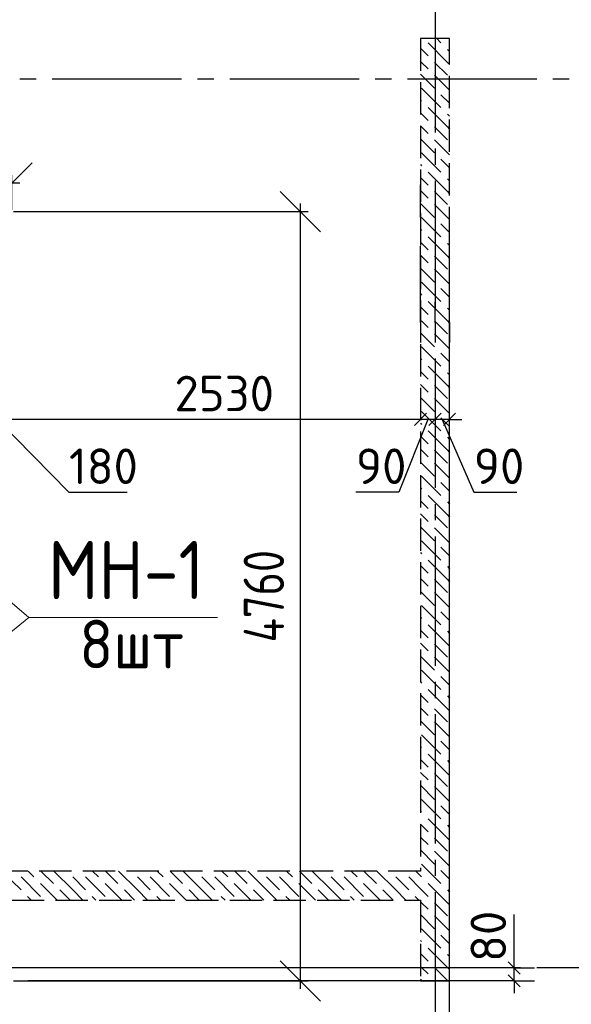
# Model space of a CAD drawing. Header units: millimetres. Extents: x 40580 to 1930067, y -240640 to 81020.
# Tile 506 of 656: x 1199072 to 1202488, y -221824 to -215733. Entities that reach past the tile are written whole.
import ezdxf

# ---------------------------------------------------------------- set-up
doc = ezdxf.new("R2010")
doc.units = ezdxf.units.MM
for name, pattern in [('______2', [270, 200, -70]), ('______5', [1100, 800, -100, 100, -100]), ('CENTER', [2, 1.25, -0.25, 0.25, -0.25])]:
    doc.linetypes.add(name, pattern=pattern)
for name, color, linetype, lineweight in [('Standard', 7, 'Continuous', 25), ('ОСИ', 7, 'CENTER', 15), ('Примечания', 7, 'Continuous', 13)]:
    doc.layers.add(name, color=color, linetype=linetype, lineweight=lineweight)
doc.layers.add('ЖБ Балка Нижележащая', color=7, linetype='______2', true_color=0x656565)
doc.layers.add('ЖБ Стена верхний уровень', color=7, linetype='______2', true_color=0x656565)
doc.layers.add('Размерная выноска', color=7, linetype='Continuous')
doc.layers.add('Тонкие', color=7, linetype='Continuous')
doc.styles.add('GOST 2.304', font='isocpeur.ttf', dxfattribs={"width": 0.8})
doc.styles.add('GOST 2.304-81', font='txt')
doc.styles.add('ISOCPEUR', font='isocpeur.ttf')
doc.dimstyles.new('СПДС', dxfattribs={"dimscale": 125, "dimtxt": 250, "dimasz": 250, "dimexe": 50, "dimexo": 10, "dimgap": 100, "dimtad": 1, "dimdec": 0, "dimtxsty": 'GOST 2.304-81', "dimblk": 'OBLIQUE', "dimcen": 250, "dimdle": 50, "dimadec": 0, "dimazin": 2, "dimtfac": 0.75, "dimtdec": 0, "dimtmove": 1, "dimatfit": 3, "dimfxl": 1, "dimtfill": 1, "dimtolj": 1, "dimarcsym": 1})

# ---------------------------------------------------------------- blocks, each defined once
blk = doc.blocks.new('_OBLIQUE')
at = {"color": 0, "linetype": 'ByBlock'}
blk.add_line((-0.5, -0.5), (0.5, 0.5), dxfattribs=at)
blk = doc.blocks.new('*D18329')
at = {"layer": 'Defpoints', "color": 0}
for p in [(1196964, -216743.9), (1196964, -216919.7), (1199023.9, -216919.7)]:
    blk.add_point(p, dxfattribs=at)
at = {"layer": 'Тонкие', "color": 0, "lineweight": -2}
for p, q in [((1196964, -216909.7), (1196964, -216693.9)), ((1199023.9, -216909.7), (1199023.9, -216693.9)), ((1199073.9, -216743.9), (1196914, -216743.9))]:
    blk.add_line(p, q, dxfattribs=at)
at = {"layer": 'Тонкие', "color": 0, "lineweight": -2, "xscale": 250, "yscale": 250, "zscale": 250, "rotation": 180}
blk.add_blockref('_OBLIQUE', (1196964, -216743.9), dxfattribs=at)
at = {"layer": 'Тонкие', "color": 0, "lineweight": -2, "xscale": 250, "yscale": 250, "zscale": 250}
blk.add_blockref('_OBLIQUE', (1199023.9, -216743.9), dxfattribs=at)
at = {"layer": 'Тонкие', "color": 0, "insert": (1197993.9, -216518.9), "char_height": 250, "attachment_point": 5, "style": 'GOST 2.304', "bg_fill": 3, "box_fill_scale": 1.1, "bg_fill_color": 256, "bg_fill_true_color": 13158600, "bg_fill_transparency": 0}
blk.add_mtext('\\A1;2060', dxfattribs=at)
blk = doc.blocks.new('*D18340')
at = {"layer": 'Defpoints', "color": 0}
for p in [(1199023.9, -216919.7), (1199023.9, -221679.7), (1200809.2, -221679.7)]:
    blk.add_point(p, dxfattribs=at)
at = {"layer": 'Тонкие', "color": 0, "lineweight": -2}
for p, q in [((1199033.9, -216919.7), (1200859.2, -216919.7)), ((1200809.2, -216869.7), (1200809.2, -221729.7)), ((1199033.9, -221679.7), (1200859.2, -221679.7))]:
    blk.add_line(p, q, dxfattribs=at)
at = {"layer": 'Тонкие', "color": 0, "lineweight": -2, "xscale": 250, "yscale": 250, "zscale": 250}
for p, rotation in [((1200809.2, -216919.7), 90), ((1200809.2, -221679.7), 270)]:
    blk.add_blockref('_OBLIQUE', p, dxfattribs=dict(at, rotation=rotation))
at = {"layer": 'Тонкие', "color": 0, "insert": (1200584.2, -219299.7), "char_height": 250, "attachment_point": 5, "rotation": 90, "style": 'GOST 2.304', "bg_fill": 3, "box_fill_scale": 1.1, "bg_fill_color": 256, "bg_fill_true_color": 13158600, "bg_fill_transparency": 0}
blk.add_mtext('\\A1;4760', dxfattribs=at)

msp = doc.modelspace()

# ---------------------------------------------------------------- linework, layer by layer
at = {"layer": 'Standard', "color": 251, "linetype": 'Continuous', "lineweight": -3, "true_color": 0x656565, "transparency": 33554687}
for p, q in [((1201733.9, -217539.7), (1201733.9, -217054.7)), ((1201553.9, -217605.4), (1201553.9, -217134.7)), ((1201553.9, -217590.4), (1201553.9, -217465.4)), ((1201643.9, -217605.4), (1201643.9, -217480.4)), ((1201643.9, -217605.4), (1201643.9, -217490.4)), ((1201733.9, -217605.4), (1201733.9, -217480.4)), ((1201553.9, -217605.4), (1201553.9, -217730.4)), ((1201643.9, -217605.4), (1201643.9, -217730.4)), ((1201733.9, -217605.4), (1201733.9, -217730.4)), ((1202133.9, -221599.7), (1199123.9, -221599.7)), ((1202133.9, -221599.7), (1202008.9, -221599.7)), ((1202133.9, -221599.7), (1202258.9, -221599.7)), ((1202133.9, -221679.7), (1199123.9, -221679.7)), ((1202133.9, -221679.7), (1202008.9, -221679.7)), ((1202133.9, -221679.7), (1202258.9, -221679.7))]:
    msp.add_line(p, q, dxfattribs=at)
at = {"layer": 'Standard', "color": 7, "linetype": 'Continuous', "lineweight": 25, "transparency": 33554687}
for p, q in [((1201591.4, -218167.9), (1201516.4, -218242.9)), ((1201681.4, -218167.9), (1201606.4, -218242.9)), ((1201771.4, -218167.9), (1201696.4, -218242.9)), ((1202171.4, -221637.2), (1202096.4, -221562.2)), ((1202171.4, -221717.2), (1202096.4, -221642.2))]:
    msp.add_line(p, q, dxfattribs=at)
at = {"layer": 'Standard', "color": 7, "linetype": 'Continuous', "lineweight": -3, "transparency": 33554687}
for p, q in [((1198933.9, -218205.4), (1199377.5, -218655.4)), ((1201598.9, -218205.4), (1201419.8, -218655.4)), ((1201643.9, -218205.4), (1201553.9, -218205.4)), ((1201733.9, -218205.4), (1201643.9, -218205.4)), ((1201688.9, -218205.4), (1201883.9, -218655.4)), ((1201733.9, -218205.4), (1201808.9, -218205.4)), ((1199377.5, -218655.4), (1199737.2, -218655.4)), ((1201419.8, -218655.4), (1201153.9, -218655.4)), ((1201883.9, -218655.4), (1202149.8, -218655.4)), ((1202133.9, -221599.7), (1202133.9, -221524.7)), ((1202133.9, -221679.7), (1202133.9, -221754.7))]:
    msp.add_line(p, q, dxfattribs=at)
at = {"layer": 'Standard', "color": 251, "linetype": 'Continuous', "lineweight": -3, "true_color": 0x656565, "transparency": 33554687}
msp.add_lwpolyline([(1201733.9, -223233.1), (1201733.9, -220425.4), (1201733.9, -220425.4), (1201733.9, -217608.1)], dxfattribs=at)
at = {"layer": 'Standard', "color": 7, "linetype": 'Continuous', "lineweight": -3, "transparency": 33554687}
for points in [[(1201553.9, -218205.4), (1200081.4, -218205.4), (1200081.4, -218205.4), (1199023.9, -218205.4)], [(1202133.9, -221679.7), (1202133.9, -221655.5), (1202133.9, -221655.5), (1202133.9, -221599.7)]]:
    msp.add_lwpolyline(points, dxfattribs=at)
at = {"layer": 'ЖБ Балка Нижележащая', "color": 251, "linetype": '______2', "lineweight": -3, "true_color": 0x656565, "transparency": 33554687}
msp.add_line((1201553.9, -216954.7), (1201553.9, -216734.7), dxfattribs=at)
at = {"layer": 'ЖБ Стена верхний уровень', "color": 251, "linetype": '______2', "lineweight": -3, "true_color": 0x656565, "transparency": 33554687}
for p, q in [((1201553.9, -215849.7), (1201553.9, -220999.7)), ((1201733.9, -215849.7), (1201553.9, -215849.7)), ((1201733.9, -221679.7), (1201733.9, -215849.7)), ((1201553.9, -220999.7), (1199023.9, -220999.7)), ((1199023.9, -221179.7), (1201553.9, -221179.7)), ((1201553.9, -221179.7), (1201553.9, -221679.7)), ((1201553.9, -221679.7), (1201733.9, -221679.7))]:
    msp.add_line(p, q, dxfattribs=at)
at = {"layer": 'ЖБ Стена верхний уровень', "color": 9, "linetype": 'Continuous', "lineweight": -3, "true_color": 0xc7c7c7, "transparency": 33554687}
for p, q in [((1201720.8, -215996.6), (1201600.8, -215876.6)), ((1201654, -215849.7), (1201680.8, -215876.6)), ((1201553.9, -215909.6), (1201600.8, -215956.6)), ((1201720.8, -215916.6), (1201733.9, -215929.6)), ((1201560.8, -215996.6), (1201553.9, -215989.6)), ((1201600.8, -216036.6), (1201560.8, -215996.6)), ((1201640.8, -215996.6), (1201720.8, -216076.6)), ((1201720.8, -215996.6), (1201733.9, -216009.6)), ((1201553.9, -216069.6), (1201640.8, -216156.6)), ((1201640.8, -216076.6), (1201733.9, -216169.7)), ((1201560.8, -216156.6), (1201680.8, -216276.6)), ((1201553.9, -216229.6), (1201560.8, -216236.6)), ((1201733.9, -216249.6), (1201680.8, -216196.6)), ((1201553.9, -216309.6), (1201600.8, -216356.6)), ((1201720.8, -216396.6), (1201600.8, -216276.6)), ((1201720.8, -216316.6), (1201733.9, -216329.6)), ((1201560.8, -216396.6), (1201553.9, -216389.6)), ((1201600.8, -216436.6), (1201560.8, -216396.6)), ((1201640.8, -216396.6), (1201720.8, -216476.6)), ((1201720.8, -216396.6), (1201733.9, -216409.6)), ((1201553.9, -216469.6), (1201640.8, -216556.6)), ((1201640.8, -216476.6), (1201733.9, -216569.7)), ((1201560.8, -216556.6), (1201680.8, -216676.6)), ((1201733.9, -216649.6), (1201680.8, -216596.6)), ((1201553.9, -216629.6), (1201560.8, -216636.6)), ((1201720.8, -216796.6), (1201600.8, -216676.6)), ((1201553.9, -216709.6), (1201600.8, -216756.6)), ((1201720.8, -216716.6), (1201733.9, -216729.6)), ((1201560.8, -216796.6), (1201553.9, -216789.6)), ((1201600.8, -216836.6), (1201560.8, -216796.6)), ((1201640.8, -216796.6), (1201720.8, -216876.6)), ((1201720.8, -216796.6), (1201733.9, -216809.6)), ((1201553.9, -216869.6), (1201640.8, -216956.6)), ((1201640.8, -216876.6), (1201733.9, -216969.7)), ((1201560.8, -216956.6), (1201680.8, -217076.6)), ((1201553.9, -217029.6), (1201560.8, -217036.6)), ((1201733.9, -217049.6), (1201680.8, -216996.6)), ((1201720.8, -217196.6), (1201600.8, -217076.6)), ((1201553.9, -217109.6), (1201600.8, -217156.6)), ((1201720.8, -217116.6), (1201733.9, -217129.6)), ((1201560.8, -217196.6), (1201553.9, -217189.6)), ((1201600.8, -217236.6), (1201560.8, -217196.6)), ((1201640.8, -217196.6), (1201720.8, -217276.6)), ((1201720.8, -217196.6), (1201733.9, -217209.6)), ((1201553.9, -217269.6), (1201640.8, -217356.6)), ((1201640.8, -217276.6), (1201733.9, -217369.7)), ((1201560.8, -217356.6), (1201680.8, -217476.6)), ((1201733.9, -217449.6), (1201680.8, -217396.6)), ((1201553.9, -217429.6), (1201560.8, -217436.6)), ((1201553.9, -217509.6), (1201600.8, -217556.6)), ((1201720.8, -217596.6), (1201600.8, -217476.6)), ((1201720.8, -217516.6), (1201733.9, -217529.6)), ((1201600.8, -217636.6), (1201560.8, -217596.6)), ((1201640.8, -217596.6), (1201720.8, -217676.6)), ((1201720.8, -217596.6), (1201733.9, -217609.6)), ((1201553.9, -217669.6), (1201640.8, -217756.6)), ((1201640.8, -217676.6), (1201733.9, -217769.7)), ((1201560.8, -217756.6), (1201680.8, -217876.6)), ((1201553.9, -217829.6), (1201560.8, -217836.6)), ((1201733.9, -217849.6), (1201680.8, -217796.6)), ((1201720.8, -217996.6), (1201600.8, -217876.6)), ((1201553.9, -217909.6), (1201600.8, -217956.6)), ((1201720.8, -217916.6), (1201733.9, -217929.6)), ((1201560.8, -217996.6), (1201553.9, -217989.6)), ((1201600.8, -218036.6), (1201560.8, -217996.6)), ((1201640.8, -217996.6), (1201720.8, -218076.6)), ((1201720.8, -217996.6), (1201733.9, -218009.6)), ((1201553.9, -218069.6), (1201640.8, -218156.6)), ((1201640.8, -218076.6), (1201733.9, -218169.7)), ((1201560.8, -218156.6), (1201680.8, -218276.6)), ((1201733.9, -218249.6), (1201680.8, -218196.6)), ((1201553.9, -218229.6), (1201560.8, -218236.6)), ((1201553.9, -218309.6), (1201600.8, -218356.6)), ((1201720.8, -218396.6), (1201600.8, -218276.6)), ((1201720.8, -218316.6), (1201733.9, -218329.6)), ((1201560.8, -218396.6), (1201553.9, -218389.6)), ((1201600.8, -218436.6), (1201560.8, -218396.6)), ((1201640.8, -218396.6), (1201720.8, -218476.6)), ((1201720.8, -218396.6), (1201733.9, -218409.6)), ((1201553.9, -218469.6), (1201640.8, -218556.6)), ((1201640.8, -218476.6), (1201733.9, -218569.7)), ((1201560.8, -218556.6), (1201680.8, -218676.6)), ((1201553.9, -218629.6), (1201560.8, -218636.6)), ((1201733.9, -218649.6), (1201680.8, -218596.6)), ((1201720.8, -218796.6), (1201600.8, -218676.6)), ((1201553.9, -218709.6), (1201600.8, -218756.6)), ((1201720.8, -218716.6), (1201733.9, -218729.6)), ((1201560.8, -218796.6), (1201553.9, -218789.6)), ((1201600.8, -218836.6), (1201560.8, -218796.6)), ((1201640.8, -218796.6), (1201720.8, -218876.6)), ((1201720.8, -218796.6), (1201733.9, -218809.6)), ((1201553.9, -218869.6), (1201640.8, -218956.6)), ((1201640.8, -218876.6), (1201733.9, -218969.7)), ((1201560.8, -218956.6), (1201680.8, -219076.6)), ((1201553.9, -219029.6), (1201560.8, -219036.6)), ((1201733.9, -219049.6), (1201680.8, -218996.6)), ((1201553.9, -219109.6), (1201600.8, -219156.6)), ((1201720.8, -219196.6), (1201600.8, -219076.6)), ((1201720.8, -219116.6), (1201733.9, -219129.6)), ((1201560.8, -219196.6), (1201553.9, -219189.6)), ((1201600.8, -219236.6), (1201560.8, -219196.6)), ((1201640.8, -219196.6), (1201720.8, -219276.6)), ((1201720.8, -219196.6), (1201733.9, -219209.6)), ((1201553.9, -219269.6), (1201640.8, -219356.6)), ((1201640.8, -219276.6), (1201733.9, -219369.7)), ((1201560.8, -219356.6), (1201680.8, -219476.6)), ((1201733.9, -219449.6), (1201680.8, -219396.6)), ((1201553.9, -219429.6), (1201560.8, -219436.6)), ((1201720.8, -219596.6), (1201600.8, -219476.6)), ((1201553.9, -219509.6), (1201600.8, -219556.6)), ((1201720.8, -219516.6), (1201733.9, -219529.6)), ((1201560.8, -219596.6), (1201553.9, -219589.6)), ((1201600.8, -219636.6), (1201560.8, -219596.6)), ((1201640.8, -219596.6), (1201720.8, -219676.6)), ((1201720.8, -219596.6), (1201733.9, -219609.6)), ((1201553.9, -219669.6), (1201640.8, -219756.6)), ((1201640.8, -219676.6), (1201733.9, -219769.7)), ((1201560.8, -219756.6), (1201680.8, -219876.6)), ((1201553.9, -219829.7), (1201560.8, -219836.6)), ((1201733.9, -219849.6), (1201680.8, -219796.6)), ((1201720.8, -219996.6), (1201600.8, -219876.6)), ((1201553.9, -219909.6), (1201600.8, -219956.6)), ((1201720.8, -219916.6), (1201733.9, -219929.6)), ((1201560.8, -219996.6), (1201553.9, -219989.6)), ((1201600.8, -220036.6), (1201560.8, -219996.6)), ((1201640.8, -219996.6), (1201720.8, -220076.6)), ((1201720.8, -219996.6), (1201733.9, -220009.6)), ((1201553.9, -220069.6), (1201640.8, -220156.6)), ((1201640.8, -220076.6), (1201733.9, -220169.7)), ((1201560.8, -220156.6), (1201680.8, -220276.6)), ((1201733.9, -220249.6), (1201680.8, -220196.6)), ((1201553.9, -220229.7), (1201560.8, -220236.6)), ((1201553.9, -220309.6), (1201600.8, -220356.6)), ((1201720.8, -220396.6), (1201600.8, -220276.6)), ((1201720.8, -220316.6), (1201733.9, -220329.6)), ((1201560.8, -220396.6), (1201553.9, -220389.6)), ((1201600.8, -220436.6), (1201560.8, -220396.6)), ((1201640.8, -220396.6), (1201720.8, -220476.6)), ((1201720.8, -220396.6), (1201733.9, -220409.6)), ((1201553.9, -220469.6), (1201640.8, -220556.6)), ((1201640.8, -220476.6), (1201733.9, -220569.7)), ((1201560.8, -220556.6), (1201680.8, -220676.6)), ((1201553.9, -220629.7), (1201560.8, -220636.6)), ((1201733.9, -220649.6), (1201680.8, -220596.6)), ((1201720.8, -220796.6), (1201600.8, -220676.6)), ((1201553.9, -220709.6), (1201600.8, -220756.6)), ((1201720.8, -220716.6), (1201733.9, -220729.6)), ((1201560.8, -220796.6), (1201553.9, -220789.6)), ((1201600.8, -220836.6), (1201560.8, -220796.6)), ((1201640.8, -220796.6), (1201720.8, -220876.6)), ((1201720.8, -220796.6), (1201733.9, -220809.6)), ((1201553.9, -220869.6), (1201640.8, -220956.6)), ((1201640.8, -220876.6), (1201733.9, -220969.7)), ((1199124, -220999.7), (1199160.8, -221036.6)), ((1199204, -220999.7), (1199280.8, -221076.6)), ((1199400.8, -221116.6), (1199284, -220999.7)), ((1199524, -220999.7), (1199560.8, -221036.6)), ((1199604, -220999.7), (1199680.8, -221076.6)), ((1199800.8, -221116.6), (1199684, -220999.7)), ((1199924, -220999.7), (1199960.8, -221036.6)), ((1200004, -220999.7), (1200080.8, -221076.6)), ((1200200.8, -221116.6), (1200084, -220999.7)), ((1200324, -220999.7), (1200360.8, -221036.6)), ((1200404, -220999.7), (1200480.8, -221076.6)), ((1200600.8, -221116.6), (1200484, -220999.7)), ((1200724, -220999.7), (1200760.8, -221036.6)), ((1200804, -220999.7), (1200880.8, -221076.6)), ((1201000.8, -221116.6), (1200884, -220999.7)), ((1201124, -220999.7), (1201160.8, -221036.6)), ((1201204, -220999.7), (1201280.8, -221076.6)), ((1201400.8, -221116.6), (1201284, -220999.7)), ((1201524, -220999.7), (1201553.9, -221029.7)), ((1201560.8, -220956.6), (1201680.8, -221076.6)), ((1201733.9, -221049.6), (1201680.8, -220996.6)), ((1199023.9, -221059.7), (1199080.8, -221116.6)), ((1199080.8, -221036.6), (1199200.8, -221156.6)), ((1199400.8, -221036.6), (1199480.8, -221116.6)), ((1199480.8, -221036.6), (1199600.8, -221156.6)), ((1199800.8, -221036.6), (1199880.8, -221116.6)), ((1199880.8, -221036.6), (1200000.8, -221156.6)), ((1200200.8, -221036.6), (1200280.8, -221116.6)), ((1200280.8, -221036.6), (1200400.8, -221156.6)), ((1200600.8, -221036.6), (1200680.8, -221116.6)), ((1200680.8, -221036.6), (1200800.8, -221156.6)), ((1201000.8, -221036.6), (1201080.8, -221116.6)), ((1201080.8, -221036.6), (1201200.8, -221156.6)), ((1201400.8, -221036.6), (1201480.8, -221116.6)), ((1201480.8, -221036.6), (1201553.9, -221109.6)), ((1201553.9, -221029.7), (1201560.8, -221036.6)), ((1199304, -221179.7), (1199200.8, -221076.6)), ((1199320.8, -221116.6), (1199384, -221179.7)), ((1199400.8, -221116.6), (1199464, -221179.7)), ((1199704, -221179.7), (1199600.8, -221076.6)), ((1199720.8, -221116.6), (1199784, -221179.7)), ((1199800.8, -221116.6), (1199864, -221179.7)), ((1200104, -221179.7), (1200000.8, -221076.6)), ((1200120.8, -221116.6), (1200184, -221179.7)), ((1200200.8, -221116.6), (1200264, -221179.7)), ((1200504, -221179.7), (1200400.8, -221076.6)), ((1200520.8, -221116.6), (1200584, -221179.7)), ((1200600.8, -221116.6), (1200664, -221179.7)), ((1200904, -221179.7), (1200800.8, -221076.6)), ((1200920.8, -221116.6), (1200984, -221179.7)), ((1201000.8, -221116.6), (1201064, -221179.7)), ((1201304, -221179.7), (1201200.8, -221076.6)), ((1201320.8, -221116.6), (1201384, -221179.7)), ((1201400.8, -221116.6), (1201464, -221179.7)), ((1201553.9, -221109.6), (1201600.8, -221156.6)), ((1201720.8, -221196.6), (1201600.8, -221076.6)), ((1201720.8, -221116.6), (1201733.9, -221129.6)), ((1199144, -221179.7), (1199120.8, -221156.6)), ((1199544, -221179.7), (1199520.8, -221156.6)), ((1199944, -221179.7), (1199920.8, -221156.6)), ((1200344, -221179.7), (1200320.8, -221156.6)), ((1200744, -221179.7), (1200720.8, -221156.6)), ((1201144, -221179.7), (1201120.8, -221156.6)), ((1201544, -221179.7), (1201520.8, -221156.6)), ((1201560.8, -221196.6), (1201553.9, -221189.6)), ((1201600.8, -221236.6), (1201560.8, -221196.6)), ((1201640.8, -221196.6), (1201720.8, -221276.6)), ((1201720.8, -221196.6), (1201733.9, -221209.6)), ((1201553.9, -221269.6), (1201640.8, -221356.6)), ((1201640.8, -221276.6), (1201733.9, -221369.7)), ((1201560.8, -221356.6), (1201680.8, -221476.6)), ((1201553.9, -221429.7), (1201560.8, -221436.6)), ((1201733.9, -221449.6), (1201680.8, -221396.6)), ((1201720.8, -221596.6), (1201600.8, -221476.6)), ((1201553.9, -221509.6), (1201600.8, -221556.6)), ((1201720.8, -221516.6), (1201733.9, -221529.6)), ((1201560.8, -221596.6), (1201553.9, -221589.6)), ((1201600.8, -221636.6), (1201560.8, -221596.6)), ((1201640.8, -221596.6), (1201720.8, -221676.6)), ((1201720.8, -221596.6), (1201733.9, -221609.6)), ((1201553.9, -221669.6), (1201564, -221679.7)), ((1201640.8, -221676.6), (1201643.9, -221679.7))]:
    msp.add_line(p, q, dxfattribs=at)
at = {"layer": 'ОСИ', "color": 8, "linetype": '______5', "lineweight": -3, "transparency": 33554687}
for p, q in [((1201643.9, -213429.7), (1201643.9, -224299.7)), ((1223173.9, -216099.7), (1191313.9, -216099.7)), ((1223173.9, -216099.7), (1191313.9, -216099.7)), ((1222873.9, -221599.7), (1191313.9, -221599.7))]:
    msp.add_line(p, q, dxfattribs=at)
at = {"layer": 'Примечания', "color": 7, "linetype": 'Continuous', "lineweight": 13, "transparency": 33554687}
for p, q in [((1197973.8, -218439.7), (1199128.3, -219431.7)), ((1198173.9, -220204.7), (1199128.3, -219431.7)), ((1199128.3, -219431.7), (1200296.7, -219431.7))]:
    msp.add_line(p, q, dxfattribs=at)
at = {"layer": 'Размерная выноска', "color": 7, "linetype": 'Continuous', "lineweight": 25, "transparency": 33554687}
msp.add_line((1202133.9, -221599.7), (1202133.9, -221269.7), dxfattribs=at)

# ---------------------------------------------------------------- texts
at = {"layer": 'Standard', "color": 7, "linetype": 'Continuous', "lineweight": 25, "transparency": 33554687, "style": 'ISOCPEUR'}
for s, insert, char_height, width, attachment_point in [('2530', (1200030.8, -218155.4), 220, 641.476, 7), ('180', (1199377.5, -218605.4), 220, 485.073, 7), ('90', (1201153.9, -218605.4), 220, 391.311, 7), ('90', (1201883.9, -218605.4), 220, 391.311, 7), ('\\W0.88;МН-1', (1200214.6, -219317.6), 360, 1201.72, 9), ('{\\W0.9300;8шт}', (1200088.8, -219745.6), 300, 888.55, 9)]:
    msp.add_mtext(s, dxfattribs=dict(at, insert=insert, char_height=char_height, width=width, attachment_point=attachment_point))
at = {"layer": 'Standard', "color": 7, "linetype": 'Continuous', "lineweight": 25, "transparency": 33554687, "insert": (1202083.9, -221562.2), "char_height": 220, "width": 391.317, "attachment_point": 7, "rotation": 90, "style": 'ISOCPEUR'}
msp.add_mtext('80', dxfattribs=at)

# ---------------------------------------------------------------- dimensions: what is measured, and where the dimension line sits
at = {"layer": 'Тонкие'}
dim = msp.add_linear_dim(base=(1196964, -216743.9), p1=(1199023.9, -216919.7), p2=(1196964, -216919.7), angle=180, dimstyle='СПДС', override={"dimscale": 1, "dimtxsty": 'GOST 2.304'}, dxfattribs=at)
dim.commit()
dim.dimension.update_dxf_attribs({"geometry": '*D18329', "text_midpoint": (1197993.9, -216518.9)})

# ---------------------------------------------------------------- next in the draw order: dimensions: what is measured, and where the dimension line sits
dim = msp.add_linear_dim(base=(1200809.2, -221679.7), p1=(1199023.9, -216919.7), p2=(1199023.9, -221679.7), angle=90, dimstyle='СПДС', override={"dimscale": 1, "dimtxsty": 'GOST 2.304'}, dxfattribs=at)
dim.commit()
dim.dimension.update_dxf_attribs({"geometry": '*D18340', "text_midpoint": (1200584.2, -219299.7)})

doc.saveas('drawing.dxf')
